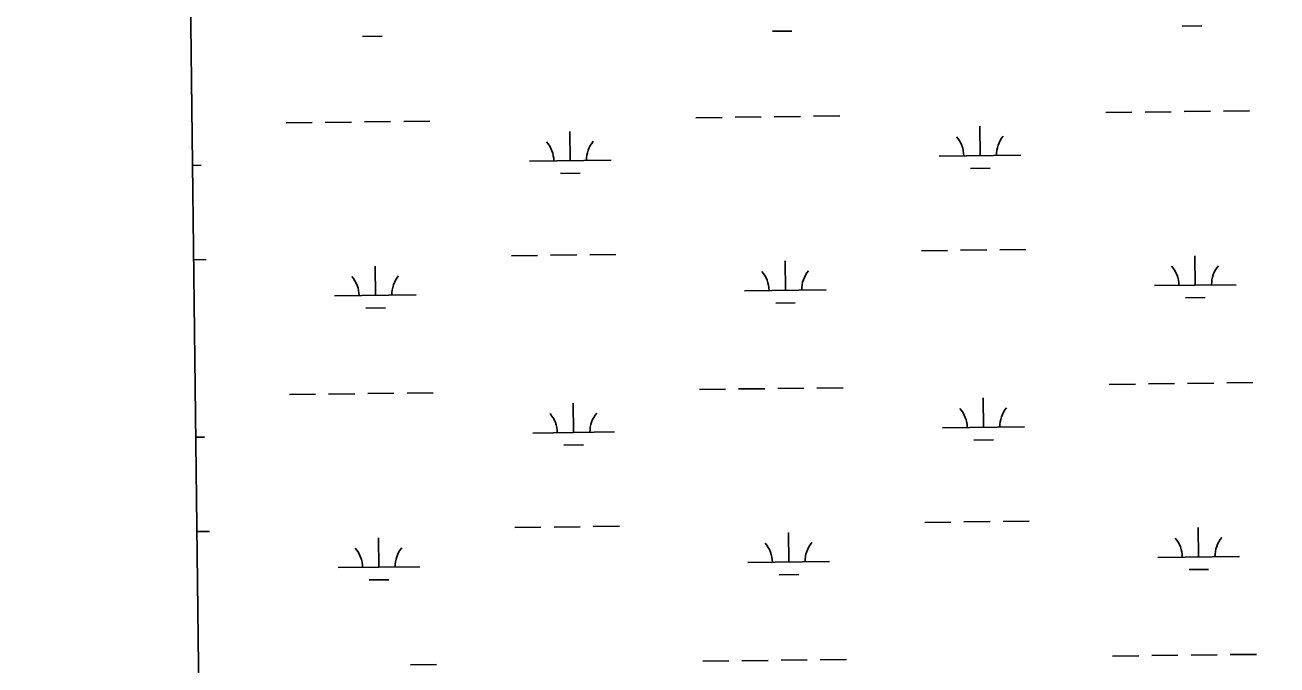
# Model space of a CAD drawing. Extents: x 3715084 to 3753216, y 488173 to 513963.
# Drawn here: x 3719131 to 3720664, y 494188 to 494971 of the extents above; entities that cross this region are included whole.
import ezdxf

# ---------------------------------------------------------------- set-up
doc = ezdxf.new("R2010")
doc.units = 0
doc.layers.add('V-GRID-FRAM', color=7, linetype='Continuous')
doc.layers.add('V-WETL-SWMP', color=7, linetype='Continuous')

msp = doc.modelspace()

# ---------------------------------------------------------------- linework, layer by layer
at = {"layer": 'V-GRID-FRAM'}
msp.add_lwpolyline([(3719350.3, 493590.7), (3719130.8, 511772.1), (3750813.3, 512168.5), (3751048.6, 493987.2), (3719350.3, 493590.7)], dxfattribs=at)
at = {"layer": 'V-WETL-SWMP'}
for p, q in [((3719333.1, 495017.2), (3719350.3, 493590.7)), ((3720045.8, 494963.5), (3720069.8, 494963.8)), ((3720547.6, 494969.8), (3720571.6, 494970.1)), ((3719543.9, 494957.2), (3719567.9, 494957.5)), ((3719546.4, 494852.6), (3719578.4, 494853)), ((3719594.4, 494853.2), (3719626.3, 494853.6)), ((3719952.2, 494857.7), (3719984.2, 494858.1)), ((3720000.2, 494858.3), (3720032.2, 494858.7)), ((3720048.2, 494858.9), (3720080.2, 494859.3)), ((3720096.2, 494859.5), (3720128.2, 494859.9)), ((3720454.1, 494863.9), (3720486.1, 494864.3)), ((3720502.1, 494864.5), (3720534.1, 494864.9)), ((3720550.1, 494865.1), (3720582.1, 494865.5)), ((3720598.1, 494865.7), (3720630.1, 494866.1)), ((3719450.4, 494851.4), (3719482.4, 494851.8)), ((3719498.4, 494852), (3719530.4, 494852.4)), ((3719798.3, 494805), (3719797.8, 494841)), ((3720300.2, 494811.3), (3720299.7, 494847.3)), ((3720250.2, 494810.6), (3720350.2, 494811.9)), ((3719335.7, 494799.2), (3719346.4, 494799.4)), ((3719748.3, 494804.4), (3719848.3, 494805.6)), ((3720288.3, 494795.7), (3720312.3, 494796)), ((3719786.5, 494789.4), (3719810.5, 494789.7)), ((3719726.3, 494688.7), (3719758.3, 494689.1)), ((3719774.3, 494689.3), (3719806.3, 494689.7)), ((3719822.3, 494689.9), (3719854.3, 494690.3)), ((3720228.2, 494694.9), (3720260.2, 494695.3)), ((3720276.2, 494695.5), (3720308.2, 494695.9)), ((3720324.2, 494696.1), (3720356.2, 494696.5)), ((3720563.6, 494652.7), (3720563.1, 494688.7)), ((3719337.1, 494683.8), (3719352.4, 494684)), ((3719559.9, 494640.1), (3719559.4, 494676.1)), ((3720061.7, 494646.4), (3720061.3, 494682.4)), ((3719509.9, 494639.5), (3719609.9, 494640.8)), ((3720011.7, 494645.8), (3720111.7, 494647)), ((3720513.6, 494652.1), (3720613.6, 494653.3)), ((3719548, 494624.6), (3719572, 494624.9)), ((3720049.9, 494630.8), (3720073.9, 494631.1)), ((3720551.8, 494637.1), (3720575.8, 494637.4)), ((3720458.3, 494531.3), (3720490.3, 494531.7)), ((3720506.3, 494531.9), (3720538.3, 494532.3)), ((3720554.2, 494532.5), (3720586.2, 494532.9)), ((3720602.2, 494533.1), (3720634.2, 494533.5)), ((3719454.5, 494518.7), (3719486.5, 494519.1)), ((3719502.5, 494519.3), (3719534.5, 494519.7)), ((3719550.5, 494519.9), (3719582.5, 494520.3)), ((3719598.5, 494520.5), (3719630.5, 494520.9)), ((3719956.4, 494525), (3719988.4, 494525.4)), ((3720004.4, 494525.6), (3720036.4, 494526)), ((3720052.4, 494526.2), (3720084.4, 494526.6)), ((3720100.4, 494526.8), (3720132.4, 494527.2)), ((3719802.4, 494472.3), (3719802, 494508.3)), ((3720304.3, 494478.6), (3720303.9, 494514.6)), ((3719752.4, 494471.7), (3719852.4, 494473)), ((3720254.3, 494478), (3720354.3, 494479.2)), ((3719339.8, 494466.6), (3719350.6, 494466.7)), ((3719790.6, 494456.8), (3719814.6, 494457.1)), ((3720292.5, 494463), (3720316.5, 494463.3)), ((3720232.4, 494362.3), (3720264.3, 494362.7)), ((3720280.3, 494362.9), (3720312.3, 494363.3)), ((3720328.3, 494363.5), (3720360.3, 494363.9)), ((3719341.1, 494351.1), (3719356.6, 494351.3)), ((3719730.5, 494356), (3719762.5, 494356.4)), ((3719778.5, 494356.6), (3719810.5, 494357)), ((3719826.5, 494357.2), (3719858.5, 494357.6)), ((3720065.9, 494313.8), (3720065.4, 494349.8)), ((3720567.7, 494320), (3720567.3, 494356)), ((3719564, 494307.5), (3719563.6, 494343.5)), ((3720517.8, 494319.4), (3720617.7, 494320.7)), ((3719514, 494306.9), (3719614, 494308.1)), ((3720015.9, 494313.1), (3720115.9, 494314.4)), ((3720555.9, 494304.5), (3720579.9, 494304.8)), ((3719552.2, 494291.9), (3719576.2, 494292.2)), ((3720054.1, 494298.2), (3720078.1, 494298.5)), ((3720056.5, 494193.6), (3720088.5, 494194)), ((3720104.5, 494194.2), (3720136.5, 494194.6)), ((3720462.4, 494198.6), (3720494.4, 494199)), ((3720510.4, 494199.2), (3720542.4, 494199.6)), ((3720558.4, 494199.8), (3720590.4, 494200.2)), ((3720606.4, 494200.4), (3720638.4, 494200.8)), ((3719602.7, 494187.9), (3719634.7, 494188.3)), ((3719960.5, 494192.4), (3719992.5, 494192.8)), ((3720008.5, 494193), (3720040.5, 494193.4))]:
    msp.add_line(p, q, dxfattribs=at)
for centre, start, end in [((3719743, 494804.8), 359.9442, 41.4878), ((3719853.5, 494806.2), 139.9442, 181.4878), ((3720244.9, 494811.1), 359.9442, 41.4878), ((3720355.4, 494812.4), 139.9442, 181.4878), ((3720006.5, 494646.2), 359.9442, 41.4878), ((3720117, 494647.6), 139.9442, 181.4878), ((3720508.3, 494652.5), 359.9442, 41.4878), ((3720618.8, 494653.9), 139.9442, 181.4878), ((3719504.6, 494639.9), 359.9442, 41.4878), ((3719615.1, 494641.3), 139.9442, 181.4878), ((3720249.1, 494478.4), 359.9442, 41.4878), ((3720359.5, 494479.8), 139.9442, 181.4878), ((3719747.2, 494472.1), 359.9442, 41.4878), ((3719857.7, 494473.5), 139.9442, 181.4878), ((3720010.6, 494313.6), 359.9442, 41.4878), ((3720121.1, 494314.9), 139.9442, 181.4878), ((3720512.5, 494319.8), 359.9442, 41.4878), ((3720623, 494321.2), 139.9442, 181.4878), ((3719508.8, 494307.3), 359.9442, 41.4878), ((3719619.2, 494308.7), 139.9442, 181.4878)]:
    msp.add_arc(centre, 35.2, start, end, dxfattribs=at)

doc.saveas('drawing.dxf')
